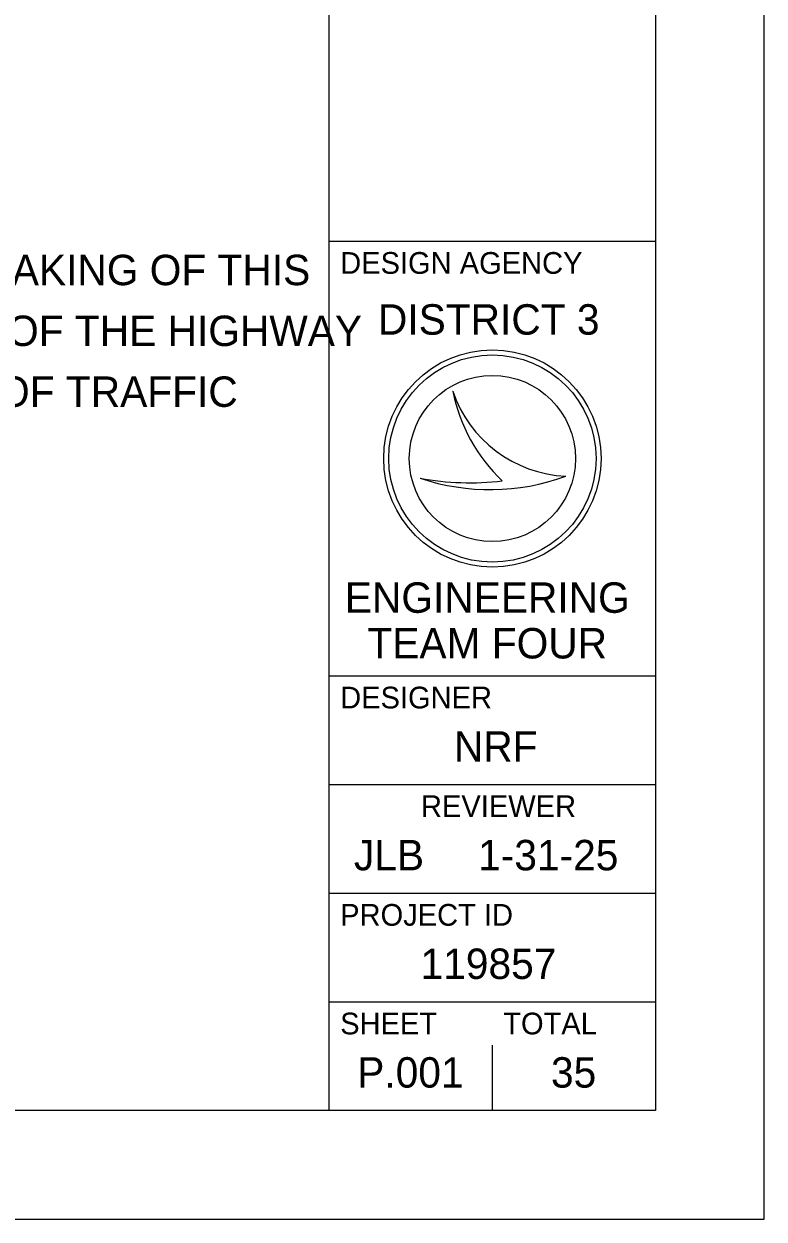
# Model space of a CAD drawing. Extents: x -21.1 to 50.3, y 0 to 22.1.
# Drawn here: x 30.6 to 34, y 0 to 5.5 of the extents above; entities that cross this region are included whole.
import ezdxf

# ---------------------------------------------------------------- set-up
doc = ezdxf.new("R2010")
doc.units = 0
for name, color, linetype in [('SH_Border', 7, 'Continuous'), ('SH_Cut_Line', 7, 'Continuous'), ('SH_Data', 7, 'Continuous'), ('SH_Text', 7, 'Continuous')]:
    doc.layers.add(name, color=color, linetype=linetype)

msp = doc.modelspace()

# ---------------------------------------------------------------- linework, layer by layer
at = {"layer": 'SH_Border'}
for p, q in [((32, 0.5), (32, 21.5)), ((32, 4.5), (33.5, 4.5)), ((32, 2.5), (33.5, 2.5)), ((32, 2), (33.5, 2)), ((32, 1.5), (33.5, 1.5)), ((32, 1), (33.5, 1))]:
    msp.add_line(p, q, dxfattribs=at)
msp.add_lwpolyline([(1.5, 21.5), (33.5, 21.5), (33.5, 0.5), (1.5, 0.5)], close=True, dxfattribs=at)
at = {"layer": 'SH_Cut_Line'}
msp.add_lwpolyline([(0, 0), (34, 0), (34, 22), (0, 22)], close=True, dxfattribs=at)
at = {"layer": 'SH_Data'}
for p, q in [((32.5674, 3.8096), (32.5675, 3.8096)), ((32.75, 3.5), (32.75, 3.5)), ((33.0873, 3.4185), (33.0873, 3.4185)), ((32.4172, 3.4095), (32.4172, 3.4095)), ((32.75, 0.5), (32.75, 0.8)), ((32.375, 0.675), (32.375, 0.675))]:
    msp.add_line(p, q, dxfattribs=at)
for radius in [0.5, 0.4768, 0.4768, 0.3822]:
    msp.add_circle((32.75, 3.5), radius, dxfattribs=at)
for centre, radius, start, end in [((33.1159, 3.9976), 0.5798, 198.9257, 198.9319), ((33.3467, 3.9701), 0.7956, 191.6379, 191.6421), ((33.1159, 3.9976), 0.5798, 198.9319, 267.1657), ((33.3467, 3.9701), 0.7956, 191.6421, 226.0947), ((32.7394, 4.37), 1.0131, 251.4576, 290.0832), ((32.648, 4.6543), 1.2661, 259.4964, 259.4995), ((32.7394, 4.37), 1.0131, 251.4527, 251.4576), ((32.648, 4.6543), 1.2661, 259.4995, 276.6672)]:
    msp.add_arc(centre, radius, start, end, dxfattribs=at)

# ---------------------------------------------------------------- texts
for s, height, p in [('DESIGN AGENCY', 0.1, (32.05, 4.35)), ('DISTRICT 3', 0.14, (32.2237, 4.07)), ('ENGINEERING', 0.14, (32.0713, 2.79)), ('TEAM FOUR', 0.14, (32.1753, 2.58)), ('DESIGNER', 0.1, (32.05, 2.35)), ('NRF', 0.14, (32.5731, 2.105)), ('REVIEWER', 0.1, (32.4218, 1.85)), ('JLB', 0.14, (32.1133, 1.605)), ('1-31-25', 0.14, (32.6845, 1.605)), ('PROJECT ID', 0.1, (32.05, 1.35)), ('119857', 0.14, (32.4198, 1.105)), ('SHEET', 0.1, (32.05, 0.85)), ('TOTAL', 0.1, (32.8, 0.85)), ('P.001', 0.14, (32.1285, 0.605)), ('35', 0.14, (33.0197, 0.605))]:
    msp.add_text(s, height=height, dxfattribs=at).set_placement(p)
at = {"layer": 'SH_Text'}
for s, p in [(' I HEREBY APPROVE THESE PLANS AND DECLARE THAT THE MAKING OF THIS', (24.7553, 4.2977)), ('IMPROVEMENT WILL NOT REQUIRE THE CLOSING TO TRAFFIC OF THE HIGHWAY', (24.7553, 4.0177)), ('AND THAT PROVISIONS FOR THE MAINTENANCE AND SAFETY OF TRAFFIC', (24.7553, 3.7377))]:
    msp.add_text(s, height=0.14, dxfattribs=at).set_placement(p)

doc.saveas('drawing.dxf')
